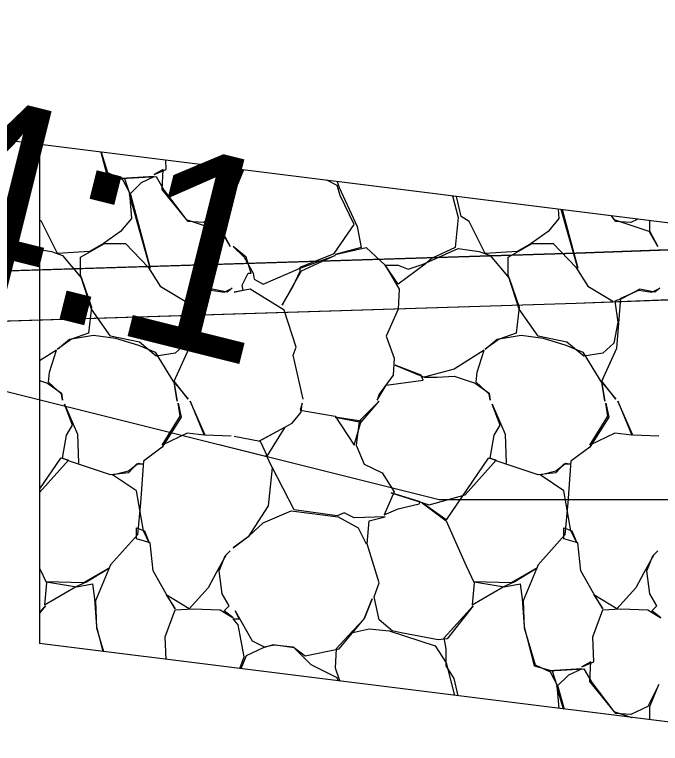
# Model space of a CAD drawing. Extents: x 1574 to 14903, y 7971 to 16537.
# Drawn here: x 4830.875 to 4834.107, y 11000.79 to 11004.44 of the extents above; entities that cross this region are included whole.
import ezdxf

# ---------------------------------------------------------------- set-up
doc = ezdxf.new("R2010")
doc.units = 0
for name, color, linetype in [('DESIGN - EARTHWORK - Shapes', 7, 'Continuous'), ('DESIGN - SCRATCH - User 2', 7, 'Continuous'), ('DESIGN - TYPICAL - Finished Grade and Subgrade', 7, 'Continuous'), ('DESIGN - TYPICAL - Finished Grade Slopes Text', 7, 'Continuous'), ('SURVEY - GROUND - Bottom of Topsoil Layer', 7, 'Continuous'), ('SURVEY - GROUND - Top of Ground', 7, 'Continuous')]:
    doc.layers.add(name, color=color, linetype=linetype)

msp = doc.modelspace()

# ---------------------------------------------------------------- linework, layer by layer
at = {"layer": 'DESIGN - EARTHWORK - Shapes'}
for points in [[(4840.968, 11003.2609), (4841.9566, 11003.2492), (4842.9113, 11003.4878), (4840.968, 11003.5109), (4833.6853, 11003.2456), (4829.4635, 11003.1135), (4828.7312, 11003.0772), (4829.5723, 11002.8669), (4833.6853, 11002.9956)], [(4840.968, 11003.2609), (4841.9566, 11003.2492), (4837, 11002.01), (4835, 11002.01), (4833, 11002.01), (4829.5723, 11002.8669), (4833.6853, 11002.9956)]]:
    msp.add_lwpolyline(points, close=True, dxfattribs=at)
at = {"layer": 'DESIGN - SCRATCH - User 2'}
for p, q in [((4835, 11003.29), (4825.8, 11004.44)), ((4831, 11003.79), (4831, 11001.29)), ((4835, 11000.79), (4831, 11001.29))]:
    msp.add_line(p, q, dxfattribs=at)
for points in [[(4831.307, 11003.7516), (4831.3345, 11003.6443), (4831.4245, 11003.6193), (4831.4495, 11003.5443), (4831.4595, 11003.4193), (4831.4045, 11003.3543), (4831.3195, 11003.2943), (4831.2495, 11003.2543), (4831.0895, 11003.2443), (4831.0095, 11003.4043), (4831, 11003.4102)], [(4831.3091, 11003.7514), (4831.3395, 11003.6493), (4831.4145, 11003.6143), (4831.4545, 11003.5393), (4831.5545, 11003.1693), (4831.4495, 11003.5393), (4831.5095, 11003.5993), (4831.5745, 11003.6293), (4831.4095, 11003.6193), (4831.5845, 11003.6293), (4831.6245, 11003.5593), (4831.7345, 11003.4143), (4831.9145, 11003.3543), (4831.9545, 11003.2793), (4831.9145, 11003.3493), (4831.9145, 11003.4393), (4831.9595, 11003.5493), (4831.9045, 11003.4393), (4831.8195, 11003.3993), (4831.7445, 11003.4043), (4831.6145, 11003.5643), (4831.6195, 11003.6643), (4831.5745, 11003.6393), (4831.6345, 11003.6643), (4831.6326, 11003.7109)], [(4832.0213, 11003.6623), (4831.9745, 11003.5493), (4832.0151, 11003.6631)], [(4832.3195, 11002.5143), (4832.2695, 11002.7343), (4832.2845, 11002.7743), (4832.2245, 11002.9593), (4832.0545, 11003.0643), (4831.9745, 11003.0493), (4832.0195, 11003.0593), (4832.0145, 11003.0843), (4832.0445, 11003.1443), (4832.0595, 11003.1443), (4832.0345, 11003.2243), (4831.9695, 11003.2793), (4832.0245, 11003.2243), (4832.0695, 11003.1443), (4832.0745, 11003.1143), (4832.1195, 11003.0893), (4832.3045, 11003.1693), (4832.4795, 11003.2343), (4832.3095, 11003.1543), (4832.2695, 11003.0843), (4832.2145, 11002.9843), (4832.2695, 11003.0793), (4832.3045, 11003.1543), (4832.3045, 11003.1743), (4832.4745, 11003.2443), (4832.5745, 11003.3893), (4832.5045, 11003.5343), (4832.4895, 11003.5843), (4832.4375, 11003.6103)], [(4832.4897, 11003.6038), (4832.4995, 11003.5743), (4832.5895, 11003.3793), (4832.6095, 11003.2743), (4832.4795, 11003.2393), (4832.6345, 11003.2743), (4832.7295, 11003.1843), (4832.7995, 11003.0643), (4832.7945, 11002.9643), (4832.7345, 11002.8293), (4832.7745, 11002.7193), (4832.7695, 11002.6343), (4832.6995, 11002.5393), (4832.6895, 11002.5093), (4832.7345, 11002.5843), (4832.9195, 11002.6093), (4832.9095, 11002.6343), (4832.7795, 11002.6843), (4832.9245, 11002.6243), (4832.9895, 11002.6243), (4833.0745, 11002.6293), (4833.1795, 11002.5943), (4833.2495, 11002.5443), (4833.2545, 11002.5093), (4833.2495, 11002.5393), (4833.1845, 11002.5993), (4833.1895, 11002.6493), (4833.2245, 11002.7593), (4833.0745, 11002.6643), (4832.9245, 11002.6243)], [(4833.0671, 11003.5316), (4833.0945, 11003.4243), (4833.0795, 11003.2743), (4832.9645, 11003.2193), (4832.9295, 11003.1893), (4832.7945, 11003.0893), (4832.7295, 11003.1843), (4832.7945, 11003.1843), (4832.8445, 11003.1643), (4832.9195, 11003.1893), (4833.0945, 11003.2693), (4833.1995, 11003.2543), (4833.2545, 11003.2343), (4833.3495, 11003.1193), (4833.3995, 11002.9743), (4833.3845, 11002.8443), (4833.2995, 11002.8143), (4833.2295, 11002.7643), (4833.2895, 11002.8143), (4833.4095, 11002.8343), (4833.5195, 11002.8193), (4833.6345, 11002.7843), (4833.7195, 11002.7493), (4833.8145, 11002.5943), (4833.8295, 11002.5043), (4833.8145, 11002.5993), (4833.8845, 11002.5143), (4833.8145, 11002.6043), (4833.8895, 11002.7693), (4833.9095, 11003.0193), (4833.9995, 11003.0593), (4834.0645, 11003.0493), (4834.1045, 11003.0693), (4834.0795, 11003.0493), (4834.0045, 11003.0643), (4833.9195, 11003.0193), (4833.8795, 11003.0043), (4833.8945, 11002.8993), (4833.8745, 11002.7943), (4833.8195, 11002.7443), (4833.7245, 11002.7293), (4833.6395, 11002.7993), (4833.4945, 11002.8293), (4833.3995, 11002.9643), (4833.3445, 11003.1343), (4833.3445, 11003.2243), (4833.4645, 11003.2943), (4833.5695, 11003.2943), (4833.6845, 11003.1743), (4833.7445, 11003.0793), (4833.8695, 11003.0043)], [(4833.5958, 11003.4655), (4833.5995, 11003.4193), (4833.5445, 11003.3543), (4833.4595, 11003.2943), (4833.3895, 11003.2543), (4833.2295, 11003.2443), (4833.1495, 11003.4043), (4833.1095, 11003.4293), (4833.0862, 11003.5292)], [(4833.6151, 11003.4631), (4833.6945, 11003.1693), (4833.611, 11003.4636)], [(4833.8608, 11003.4324), (4833.8745, 11003.4143), (4834.0545, 11003.3543), (4834.0945, 11003.2793), (4834.0545, 11003.3493), (4834.0545, 11003.4082)], [(4833.9943, 11003.4157), (4833.9595, 11003.3993), (4833.8845, 11003.4043), (4833.8618, 11003.4323)], [(4831, 11003.2628), (4831.0595, 11003.2543), (4831.1145, 11003.2343), (4831.2095, 11003.1193), (4831.2595, 11002.9743), (4831.2445, 11002.8443), (4831.1595, 11002.8143), (4831.0895, 11002.7643), (4831.1495, 11002.8143), (4831.2695, 11002.8343), (4831.3795, 11002.8193), (4831.4945, 11002.7843), (4831.5795, 11002.7493), (4831.6745, 11002.5943), (4831.6895, 11002.5043), (4831.6745, 11002.5993), (4831.7445, 11002.5143), (4831.6745, 11002.6043), (4831.7495, 11002.7693), (4831.7695, 11003.0193), (4831.8595, 11003.0593), (4831.9245, 11003.0493), (4831.9645, 11003.0693), (4831.9395, 11003.0493), (4831.8645, 11003.0643), (4831.7795, 11003.0193), (4831.7395, 11003.0043), (4831.7545, 11002.8993), (4831.7345, 11002.7943), (4831.6795, 11002.7443), (4831.5845, 11002.7293), (4831.4995, 11002.7993), (4831.3545, 11002.8293), (4831.2595, 11002.9643), (4831.2045, 11003.1343), (4831.2045, 11003.2243), (4831.3245, 11003.2943), (4831.4295, 11003.2943), (4831.5445, 11003.1743), (4831.6045, 11003.0793), (4831.7295, 11003.0043)], [(4831, 11002.6075), (4831.0395, 11002.5943), (4831.1095, 11002.5443), (4831.1145, 11002.5093), (4831.1095, 11002.5393), (4831.0445, 11002.5993), (4831.0495, 11002.6493), (4831.0845, 11002.7593), (4831, 11002.7058)], [(4831.634, 11001.2107), (4831.6295, 11001.3243), (4831.6795, 11001.4593), (4831.7695, 11001.4643), (4831.9045, 11001.4593), (4831.9695, 11001.4193), (4831.9245, 11001.4543), (4831.9495, 11001.4793), (4831.9145, 11001.5393), (4831.8995, 11001.6543), (4831.9295, 11001.7293), (4831.9545, 11001.7543), (4831.9345, 11001.7343), (4831.8845, 11001.6443), (4831.8445, 11001.5693), (4831.7495, 11001.4643), (4831.6345, 11001.5343), (4831.6795, 11001.4643), (4831.6345, 11001.5393), (4831.5695, 11001.6543), (4831.5545, 11001.7943), (4831.4845, 11001.8143), (4831.4845, 11001.8693), (4831.5245, 11001.8543), (4831.5495, 11001.7943), (4831.5195, 11001.8543), (4831.4845, 11002.0543), (4831.3645, 11002.1343), (4831.4445, 11002.1543), (4831.4945, 11002.1943), (4831.5195, 11002.1893), (4831.4845, 11002.1893), (4831.4445, 11002.1443), (4831.3545, 11002.1343), (4831.1495, 11002.2043), (4831.1145, 11002.2193), (4831.1345, 11002.3343), (4831.1645, 11002.3843), (4831.1245, 11002.4893), (4831.1895, 11002.3393), (4831.1945, 11002.1943)], [(4831.9595, 11002.3293), (4831.8295, 11002.3343), (4831.7545, 11002.5043), (4831.8245, 11002.3343), (4831.7395, 11002.3443), (4831.6145, 11002.2843), (4831.7045, 11002.4293), (4831.6945, 11002.4943), (4831.7095, 11002.4243), (4831.6145, 11002.2743), (4831.5195, 11002.2043), (4831.5045, 11001.9943), (4831.4895, 11001.8343), (4831.3545, 11001.6843), (4831.2795, 11001.5043), (4831.2845, 11001.3693), (4831.32, 11001.25)], [(4831.9745, 11002.3293), (4832.1045, 11002.3043), (4832.1395, 11002.2293), (4832.2295, 11002.3743), (4832.0995, 11002.3043), (4832.2645, 11002.3943), (4832.3095, 11002.4493), (4832.3145, 11002.4943), (4832.3045, 11002.4593), (4832.4795, 11002.4293), (4832.5745, 11002.2843), (4832.6095, 11002.4043), (4832.4795, 11002.4243), (4832.6095, 11002.3993), (4832.6995, 11002.5043), (4832.5995, 11002.4043), (4832.5845, 11002.2843), (4832.6245, 11002.1893), (4832.7145, 11002.1443), (4832.7745, 11002.0493), (4832.7245, 11001.9343), (4832.7945, 11001.9643), (4832.8995, 11001.9893), (4832.9045, 11001.9993), (4832.7595, 11002.0443), (4832.9495, 11001.9843), (4833.1295, 11002.0343), (4833.2845, 11002.2093), (4833.2445, 11002.2193), (4833.0345, 11001.9093), (4832.9145, 11001.9943), (4833.0345, 11001.9043), (4833.1345, 11001.6793), (4833.1745, 11001.5943), (4833.1645, 11001.4843), (4833.3195, 11001.5743), (4833.3745, 11001.5993), (4833.4895, 11001.6693), (4833.3595, 11001.5943), (4833.1745, 11001.5993), (4833.3245, 11001.5743), (4833.4045, 11001.5893), (4833.4145, 11001.5143), (4833.4245, 11001.3743), (4833.4745, 11001.1793), (4833.5645, 11001.1543), (4833.5895, 11001.0793), (4833.5986, 11000.9652)], [(4834.0545, 11000.9082), (4834.0545, 11000.9743), (4834.0995, 11001.0843), (4834.0445, 11000.9743), (4833.9595, 11000.9343), (4833.8845, 11000.9393), (4833.7545, 11001.0993), (4833.7595, 11001.1993), (4833.7145, 11001.1743), (4833.7745, 11001.1993), (4833.7695, 11001.3243), (4833.8195, 11001.4593), (4833.9095, 11001.4643), (4834.0445, 11001.4593), (4834.1095, 11001.4193), (4834.0645, 11001.4543), (4834.0895, 11001.4793), (4834.0545, 11001.5393), (4834.0395, 11001.6543), (4834.0695, 11001.7293), (4834.0945, 11001.7543), (4834.0745, 11001.7343), (4834.0245, 11001.6443), (4833.9845, 11001.5693), (4833.8895, 11001.4643), (4833.7745, 11001.5343), (4833.8195, 11001.4643), (4833.7745, 11001.5393), (4833.7095, 11001.6543), (4833.6945, 11001.7943), (4833.6245, 11001.8143), (4833.6245, 11001.8693), (4833.6645, 11001.8543), (4833.6895, 11001.7943), (4833.6595, 11001.8543), (4833.6245, 11002.0543), (4833.5045, 11002.1343), (4833.5845, 11002.1543), (4833.6345, 11002.1943), (4833.6595, 11002.1893), (4833.6245, 11002.1893), (4833.5845, 11002.1443), (4833.4945, 11002.1343), (4833.2895, 11002.2043), (4833.2545, 11002.2193), (4833.2745, 11002.3343), (4833.3045, 11002.3843), (4833.2645, 11002.4893), (4833.3295, 11002.3393), (4833.3345, 11002.1943)], [(4834.0995, 11002.3293), (4833.9695, 11002.3343), (4833.8945, 11002.5043), (4833.9645, 11002.3343), (4833.8795, 11002.3443), (4833.7545, 11002.2843), (4833.8445, 11002.4293), (4833.8345, 11002.4943), (4833.8495, 11002.4243), (4833.7545, 11002.2743), (4833.6595, 11002.2043), (4833.6445, 11001.9943), (4833.6295, 11001.8343), (4833.4945, 11001.6843), (4833.4195, 11001.5043), (4833.4245, 11001.3693), (4833.4795, 11001.1843), (4833.5545, 11001.1493), (4833.5945, 11001.0743), (4833.6249, 11000.9619)], [(4833.0946, 11001.0282), (4833.0745, 11001.1143), (4833.0345, 11001.1793), (4833.0345, 11001.2643), (4833.0245, 11001.3193), (4833.1695, 11001.4793), (4833.0395, 11001.3143), (4832.9945, 11001.3093), (4832.8095, 11001.3443), (4832.7645, 11001.3543), (4832.6995, 11001.4093), (4832.6745, 11001.5243), (4832.6995, 11001.5943), (4832.6395, 11001.7893), (4832.6495, 11001.9043), (4832.7295, 11001.9243), (4832.5745, 11001.9193), (4832.5245, 11001.9443), (4832.4895, 11001.9293), (4832.2745, 11001.9593), (4832.1645, 11002.1743), (4832.1345, 11002.2343), (4832.1645, 11002.1693), (4832.1445, 11001.9793), (4832.0445, 11001.8243), (4831.9695, 11001.7693), (4832.0495, 11001.8293), (4832.1195, 11001.8943), (4832.2595, 11001.9543), (4832.4945, 11001.9243), (4832.5945, 11001.8693), (4832.6345, 11001.7893)], [(4831, 11002.0462), (4831.1445, 11002.2093), (4831.1045, 11002.2193), (4831, 11002.0651)], [(4831, 11001.6676), (4831.0345, 11001.5943), (4831.0245, 11001.4843), (4831.1795, 11001.5743), (4831.2345, 11001.5993), (4831.3495, 11001.6693), (4831.2195, 11001.5943), (4831.0345, 11001.5993), (4831.1845, 11001.5743), (4831.2645, 11001.5893), (4831.2745, 11001.5143), (4831.2845, 11001.3743), (4831.3162, 11001.2505)], [(4832.0032, 11001.1646), (4832.0245, 11001.2243), (4831.9945, 11001.3843), (4831.9695, 11001.4143), (4831.9995, 11001.4143), (4831.9795, 11001.4543), (4832.0645, 11001.3043), (4832.1245, 11001.2743), (4832.1745, 11001.2843), (4832.2695, 11001.2743), (4832.3295, 11001.2293), (4832.4995, 11001.2643), (4832.6245, 11001.4143), (4832.6645, 11001.5143), (4832.6245, 11001.4143), (4832.5445, 11001.3293), (4832.4845, 11001.2643), (4832.4795, 11001.1693), (4832.4995, 11001.1093), (4832.5028, 11001.1022)], [(4831, 11001.4468), (4831.0295, 11001.4793), (4831, 11001.4419)], [(4832.5595, 11001.3443), (4832.6495, 11001.3643), (4832.7495, 11001.3543), (4832.9795, 11001.2793), (4833.0345, 11001.1943), (4833.0763, 11001.0305)], [(4832.4943, 11001.1032), (4832.4895, 11001.1193), (4832.3595, 11001.1843), (4832.3195, 11001.2243), (4832.2745, 11001.2693), (4832.1695, 11001.2843), (4832.1195, 11001.2693), (4832.0345, 11001.2293), (4832.0075, 11001.1641)], [(4833.6213, 11000.9623), (4833.5895, 11001.0743), (4833.6495, 11001.1343), (4833.7145, 11001.1643), (4833.5495, 11001.1543), (4833.7245, 11001.1643), (4833.7645, 11001.0943), (4833.8745, 11000.9493), (4833.9638, 11000.9195)]]:
    msp.add_lwpolyline(points, dxfattribs=at)
at = {"layer": 'DESIGN - TYPICAL - Finished Grade and Subgrade'}
for p, q in [((4833, 11002.01), (4828.7312, 11003.0772)), ((4835, 11002.01), (4833, 11002.01))]:
    msp.add_line(p, q, dxfattribs=at)
at = {"layer": 'SURVEY - GROUND - Bottom of Topsoil Layer'}
for p, q in [((4833.6853, 11002.9956), (4840.968, 11003.2609)), ((4829.4635, 11002.8635), (4833.6853, 11002.9956))]:
    msp.add_line(p, q, dxfattribs=at)
at = {"layer": 'SURVEY - GROUND - Top of Ground'}
msp.add_lwpolyline([(4772.9206, 11001.2446), (4779.039, 11001.4351), (4784.9855, 11001.7037), (4787.0463, 11001.4694), (4787.6073, 11001.3617), (4790.6841, 11001.0141), (4800.0001, 11001.1957), (4804.715, 11001.2876), (4811.8148, 11001.2539), (4813.9291, 11001.1965), (4814.6126, 11001.3003), (4816.97, 11001.723), (4818.9329, 11002.0915), (4822.3838, 11002.6096), (4823.9837, 11002.8416), (4829.4635, 11003.1135), (4833.6853, 11003.2456), (4840.968, 11003.5109), (4853.3676, 11003.3635), (4856.937, 11003.0811), (4865.6175, 11003.3509)], dxfattribs=at)

# ---------------------------------------------------------------- texts
at = {"layer": 'DESIGN - TYPICAL - Finished Grade Slopes Text'}
msp.add_text('4:1', height=1, rotation=345.9638, dxfattribs=at).set_placement((4830.26, 11003.1252))

doc.saveas('drawing.dxf')
